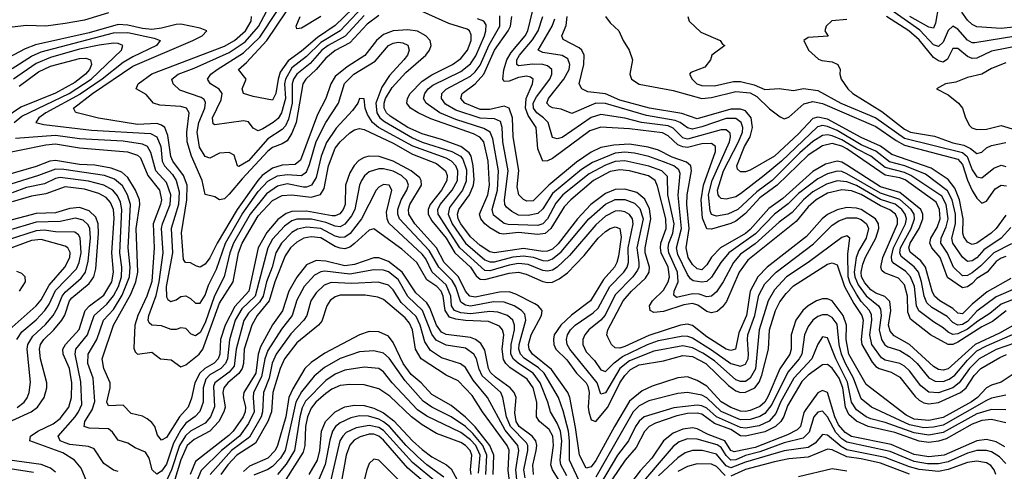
# Model space of a CAD drawing. Header units: inches. Extents: x 884549 to 1028252, y 526810 to 653624.
# Tile 335 of 656: x 895562 to 899643, y 626104 to 627977. Entities that reach past the tile are written whole.
import ezdxf

# ---------------------------------------------------------------- set-up
doc = ezdxf.new("R2010")
doc.units = ezdxf.units.IN
doc.header["$MEASUREMENT"] = 0
doc.layers.add('A8692', color=7, linetype='Continuous')

msp = doc.modelspace()

# ---------------------------------------------------------------- linework, layer by layer
at = {"layer": 'A8692', "color": 5}
for points, elevation in [([(896979.9, 628060.1), (896870, 627952), (896796.8, 627903.2), (896730, 627845.8), (896674.2, 627805.8), (896641.5, 627758.5), (896632.7, 627730), (896623.9, 627670), (896610, 627642.2), (896530, 627657.4), (896489.8, 627670), (896483.9, 627690), (896500.9, 627730), (896468.8, 627770), (896501.4, 627798.6), (896585.6, 627890), (896706.6, 628070)], 2820), ([(895930, 628005.2), (895830, 627974.1), (895750, 627961.2), (895670, 627950.2), (895590, 627952.5), (895530, 627945.8)], 2880), ([(896990, 627994), (896911.2, 627908.8), (896840.7, 627870), (896814.4, 627850), (896765.6, 627794.4), (896710, 627750.4), (896697.2, 627730), (896691.2, 627710), (896690.5, 627630), (896676, 627564), (896663.2, 627536.8), (896650, 627521.2), (896590, 627481.8), (896510, 627390.8), (896470, 627367.1), (896464.2, 627370), (896450, 627414.5), (896430, 627425.5), (896390, 627422.6), (896350, 627402), (896330, 627408.5), (896307.5, 627447.5), (896297.6, 627510), (896303.6, 627550), (896328.4, 627610), (896332.5, 627632.6), (896325.7, 627645.7), (896314.4, 627654.4), (896224.8, 627684.8), (896198.4, 627710), (896192.1, 627730), (896219.1, 627750), (896285.1, 627774.9), (896430, 627840.3), (896495.9, 627884.1), (896551.5, 627948.5), (896585.2, 628010)], 2860), ([(896984.6, 628030), (896889.5, 627930.5), (896810, 627881.5), (896750, 627823.6), (896690, 627777.1), (896663.1, 627730), (896659.4, 627710), (896663.6, 627650), (896647.2, 627590), (896633.3, 627566.7), (896612.8, 627550), (896570, 627523.3), (896550, 627516), (896530, 627527), (896510, 627552.3), (896490, 627557.4), (896370, 627540.2), (896364.3, 627544.3), (896360.5, 627570), (896396.3, 627643.7), (896400.8, 627670), (896388.9, 627688.9), (896352.1, 627710), (896340.8, 627730), (896354, 627750), (896380.6, 627770), (896490, 627839), (896556.4, 627903.6), (896628.2, 628010)], 2840), ([(899650.3, 626769.7), (899594.7, 626725.3), (899550, 626702.3), (899450, 626639), (899430, 626629.8), (899410, 626629), (899337.6, 626670), (899254.3, 626734.3), (899243.3, 626763.3), (899241.5, 626830), (899230, 626876.6), (899204.4, 626904.4), (899146.5, 626926.5), (899135.9, 626935.9), (899130.8, 626950.8), (899139.6, 626990), (899200.1, 627130), (899200.9, 627150), (899192.8, 627170), (899168.6, 627188.6), (899130, 627203.9), (899050, 627251.1), (899010, 627266.3), (898970, 627271.3), (898910, 627256.6), (898863.1, 627230), (898830, 627200.4), (898780.5, 627139.5), (898580.5, 626979.5), (898544.7, 626930), (898491.6, 626808.4), (898474.9, 626785.1), (898453.4, 626766.6), (898430, 626761), (898410, 626766.1), (898372.5, 626792.5), (898350, 626799.4), (898314.3, 626794.3), (898230, 626766.4), (898190, 626762.5), (898174.6, 626770), (898172.2, 626790), (898185.5, 626810), (898230, 626854.3), (898250, 626890), (898254.9, 626910), (898249.3, 626950), (898221.3, 627010), (898217.9, 627030), (898220, 627050), (898241.4, 627110), (898240, 627150), (898206, 627286), (898195.6, 627310), (898168.5, 627328.5), (898090, 627350.2), (898050, 627354.4), (898010, 627347.1), (897940.8, 627310), (897845.7, 627230), (897819.3, 627200.7), (897763.2, 627110), (897740.3, 627090), (897710, 627085.1), (897630, 627093.8), (897567.6, 627087.6), (897550, 627090.2), (897510, 627112.7), (897489.4, 627129.4), (897473.5, 627150), (897468.2, 627170), (897501.6, 627250), (897509.5, 627290), (897503.2, 627390), (897485.5, 627470), (897469, 627489), (897443.1, 627503.1), (897265.6, 627565.6), (897212.8, 627590), (897181.3, 627610), (897166.8, 627630), (897168.6, 627650), (897179.7, 627670), (897230, 627722.1), (897270, 627747.9), (897355.4, 627790), (897390, 627814.9), (897417.6, 627850), (897432.9, 627890), (897433.8, 627913.8), (897426.8, 627930), (897417, 627937), (897340.3, 627960.3), (897230, 628010.4)], 2880), ([(899650, 626994.4), (899630, 626987.3), (899610, 626973.3), (899572.5, 626930), (899530, 626902.7), (899510, 626882.1), (899490, 626868.5), (899470, 626864.7), (899407.2, 626907.2), (899377, 626990), (899343.4, 627030), (899334.8, 627050), (899338.8, 627070), (899365.1, 627114.9), (899377, 627150), (899375, 627190), (899360.2, 627220.2), (899231.7, 627311.7), (899210, 627320.3), (899150, 627331.7), (898990, 627441), (898970, 627452.4), (898930, 627462.7), (898890, 627453.2), (898830, 627415.3), (898702.3, 627290), (898630, 627237.2), (898570, 627173.4), (898530, 627140.9), (898510, 627130.8), (898430, 627107.3), (898410, 627109.5), (898392.8, 627152.8), (898386.3, 627230), (898396, 627290), (898445.5, 627430), (898446.1, 627450), (898430, 627463.3), (898390, 627462.2), (898330, 627446.4), (898310, 627448.6), (898290, 627457.5), (898250, 627494.7), (898226.7, 627506.7), (898090, 627523.4), (897970, 627530.9), (897924.4, 627515.6), (897770, 627400.9), (897750, 627390.7), (897729.9, 627390), (897710, 627440.4), (897702, 627530), (897670, 627579), (897658.4, 627610), (897660.7, 627650), (897687.9, 627710), (897690.5, 627730.5), (897678.8, 627738.8), (897662.1, 627742.1), (897630, 627736.1), (897590, 627721.5), (897570, 627720.5), (897564.8, 627730), (897569, 627769), (897581.6, 627810), (897599.3, 627840.7), (897657.1, 627910), (897668.7, 627930), (897687.5, 628010)], 2780), ([(899750, 627917.2), (899520.7, 627880.7), (899510, 627881.1), (899490, 627892.1), (899450, 627936.6), (899430, 627950.1), (899410, 627931.3), (899390, 627883.7), (899370, 627865.6), (899350, 627872.5), (899293, 627933), (899150, 628034.2)], 2660), ([(899370, 628033.5), (899358.2, 627961.8), (899350, 627942), (899330, 627945.8), (899252, 627990)], 2680), ([(899770, 627954.9), (899630, 627939.9), (899530, 627946.8), (899510, 627956.3), (899490, 627975), (899467.1, 628007.1)], 2680), ([(897050, 627993.5), (897002.2, 627957.8), (896930, 627880), (896870, 627848.2), (896830, 627817.3), (896790.2, 627769.8), (896747.6, 627730), (896735.2, 627710), (896707.6, 627550), (896690, 627505.7), (896670, 627473.6), (896650, 627461), (896610, 627446.7), (896590, 627431.2), (896483.3, 627316.7), (896430, 627252.8), (896410, 627234), (896390, 627229.9), (896370, 627242.5), (896330, 627250.9), (896317.8, 627310), (896274.5, 627410), (896255.9, 627470), (896254.3, 627510), (896263.7, 627590), (896252.7, 627610), (896230, 627616.4), (896142.6, 627622.6), (896116.1, 627630), (896085.6, 627665.6), (896044.4, 627690), (896052.5, 627710), (896110, 627752), (896410, 627866.4), (896452.7, 627890), (896497.3, 627930), (896521.1, 627970), (896522.8, 627990)], 2880), ([(896810, 627990), (896730, 627941.6), (896710, 627938), (896707.7, 627950), (896724.3, 627990)], 2780), ([(899730, 626835.8), (899630, 626797.2), (899582.6, 626757.4), (899533.1, 626726.9), (899490, 626693.1), (899450, 626673.1), (899430, 626670.7), (899410, 626680.8), (899390, 626699.2), (899350, 626723.1), (899288.9, 626768.9), (899279.2, 626790), (899270.5, 626870.5), (899255, 626910), (899233.5, 626933.5), (899184.8, 626964.8), (899177.1, 626977.1), (899175.1, 626995.1), (899183.4, 627030), (899234.1, 627130), (899237.4, 627150), (899232.9, 627170), (899218.6, 627190), (899190.8, 627210.8), (899130, 627231), (899030, 627288.4), (898990, 627303.5), (898950, 627308.2), (898905.5, 627294.5), (898850, 627262.1), (898810.3, 627229.7), (898763.3, 627176.7), (898710, 627137), (898610, 627046.8), (898550, 627004), (898520.4, 626970), (898477.9, 626890), (898450, 626847.6), (898430, 626829.9), (898410, 626827.5), (898378.4, 626838.4), (898350, 626840), (898284.9, 626824.9), (898273.7, 626833.7), (898274.7, 626850), (898291, 626890), (898289.1, 626930), (898253.2, 627010), (898249.5, 627030), (898252.7, 627050), (898269.3, 627090.7), (898274, 627130), (898248.2, 627250), (898246.4, 627326.4), (898223.2, 627350), (898169.5, 627369.5), (898070, 627391.6), (898030, 627388.4), (897990, 627373.5), (897922.2, 627337.8), (897813.6, 627250), (897784.5, 627215.5), (897749, 627151), (897730, 627130), (897710, 627123.1), (897586.5, 627126.5), (897570, 627130.6), (897525.8, 627165.8), (897519.8, 627190), (897541.8, 627270), (897545.8, 627350), (897522.6, 627482.6), (897512, 627510), (897485.9, 627525.9), (897370, 627562.9), (897303.7, 627590), (897246.4, 627630), (897235.8, 627650), (897241.3, 627670), (897255.5, 627690), (897274.6, 627705.4), (897390, 627761.4), (897430, 627793.2), (897452.8, 627827.2), (897488.5, 627910), (897494.6, 627930), (897494.9, 627954.9), (897486.1, 627970), (897459.7, 627979.7)], 2860), ([(899690, 626862.1), (899610, 626827.4), (899530, 626767.9), (899490, 626725), (899470, 626712.2), (899450, 626710), (899430, 626720.9), (899406.1, 626746.1), (899343.2, 626783.2), (899322.2, 626802.2), (899310.4, 626830), (899300.5, 626890), (899286.9, 626930), (899270, 626951.9), (899215, 626995), (899209.6, 627010), (899212.9, 627030), (899257.8, 627110), (899271.6, 627150), (899269.6, 627170), (899257.5, 627190), (899210, 627230.4), (899130, 627257.2), (898990, 627337.4), (898970, 627346.4), (898950, 627348.5), (898910, 627337.8), (898870, 627317), (898790, 627255.2), (898747.5, 627212.5), (898690, 627169.5), (898612.1, 627087.9), (898501.8, 627010), (898468.4, 626970), (898430, 626908.3), (898410, 626890.6), (898390, 626887.5), (898353.7, 626893.7), (898341.8, 626901.8), (898330, 626919.1), (898290, 627002.7), (898284.3, 627030), (898305.2, 627110), (898290.8, 627249.2), (898299.3, 627339.3), (898293.5, 627353.5), (898272.8, 627370), (898230, 627387.4), (898170, 627409), (898110, 627422.7), (898070, 627427.5), (898030, 627422.7), (897935.9, 627384.1), (897890, 627355.8), (897770, 627255.7), (897730, 627191.9), (897710, 627172.9), (897670, 627164.2), (897630, 627166.5), (897601.1, 627181.1), (897579.3, 627199.3), (897572.1, 627210), (897571, 627230), (897586.6, 627350), (897563.8, 627470), (897561.5, 627530), (897554.6, 627554.6), (897530, 627565.5), (897470, 627567.8), (897370, 627600.7), (897326.1, 627626.1), (897309.6, 627650), (897312.2, 627670), (897330, 627687.8), (897430, 627741.8), (897450, 627759.9), (897470, 627787.2), (897508.4, 627871.6), (897551.4, 627950), (897552.4, 627992.4)], 2840), ([(899670, 626902.8), (899572.6, 626847.4), (899510, 626796.7), (899470, 626756.5), (899450, 626759.6), (899430, 626779.3), (899376.5, 626810), (899353.7, 626830), (899343.5, 626850), (899317.2, 626950), (899296.6, 626976.6), (899252.4, 627012.4), (899247.7, 627030), (899253.5, 627050), (899290.5, 627110), (899305.4, 627150), (899305.6, 627170), (899297.7, 627190), (899210, 627260.5), (899130, 627283.5), (898990, 627373.7), (898970, 627385.3), (898950, 627390), (898902.1, 627377.9), (898850, 627346.8), (898724.8, 627235.2), (898666.6, 627193.4), (898590, 627106.3), (898570, 627090), (898467.3, 627030), (898430, 626992.2), (898410, 626960.5), (898390, 626939.5), (898370, 626943.1), (898350, 626960.8), (898333.3, 626990), (898323.9, 627030), (898336.3, 627110), (898327, 627210), (898327.9, 627250), (898347.2, 627350), (898344.2, 627370), (898325.3, 627385.3), (898266.2, 627406.2), (898210, 627434.7), (898167.2, 627447.2), (898090, 627460), (898024.3, 627455.7), (897970, 627446.2), (897930, 627427.2), (897870, 627385.2), (897755.5, 627290), (897690, 627225), (897663.9, 627223.9), (897650, 627230.9), (897631.4, 627250), (897623.9, 627283.9), (897630.9, 627350.9), (897607.1, 627490), (897604, 627570), (897590.1, 627610.1), (897570, 627618.5), (897510, 627603.6), (897470, 627604.2), (897407.2, 627630), (897390.7, 627650), (897396.5, 627670), (897450, 627710), (897486.2, 627750), (897530.5, 627850), (897586.6, 627930), (897595.9, 627950), (897602.1, 627990)], 2820), ([(899673.6, 627046.4), (899599.3, 627010), (899545.2, 626954.8), (899510, 626926.1), (899490, 626915), (899470, 626914.8), (899432.4, 626950), (899407.6, 627007.6), (899380.2, 627050), (899381, 627070), (899402.8, 627117.2), (899410.4, 627150), (899402.4, 627210), (899384, 627244), (899256.4, 627330), (899230, 627342.6), (899150, 627363.1), (899090.2, 627410.2), (899030, 627440.6), (898970, 627478.7), (898930, 627495.5), (898910, 627499.4), (898890, 627496.7), (898850, 627471), (898795.5, 627424.5), (898680.3, 627310), (898617, 627263), (898538.3, 627190), (898497.8, 627170), (898450, 627162), (898430, 627168.5), (898423.4, 627183.4), (898417.3, 627250), (898431.9, 627310), (898503.4, 627470), (898508.1, 627490), (898506.4, 627506.4), (898490, 627520.3), (898470, 627520), (898330, 627480.8), (898310, 627487), (898270, 627526.2), (898250, 627535.7), (898139.3, 627550), (898070, 627567.4), (897970, 627582.8), (897930, 627570.2), (897810, 627487.3), (897790, 627481.7), (897770, 627487.7), (897751.9, 627550), (897733.5, 627570), (897705.8, 627590), (897692, 627610), (897690.6, 627630), (897703.3, 627656.7), (897759.8, 627730), (897768.2, 627750), (897767.6, 627770), (897750, 627784.8), (897730.8, 627790.8), (897688.4, 627791.6), (897630, 627784.6), (897622.6, 627790), (897622.8, 627810), (897633.5, 627830), (897687.1, 627892.9), (897711.5, 627930), (897730.7, 627990)], 2760), ([(899670, 627115.1), (899630.1, 627070), (899558.6, 627021.4), (899530, 626989.4), (899510, 626976.4), (899490, 626974.3), (899470, 626991.2), (899429.9, 627050), (899425.4, 627070), (899440.6, 627130), (899440.3, 627170), (899427, 627230), (899407.2, 627267.2), (899315.9, 627335.9), (899230.4, 627370.4), (899167.6, 627387.6), (899110, 627431.1), (899050, 627457), (898950, 627516.4), (898910, 627534.2), (898890, 627537.4), (898868.3, 627531.7), (898719.6, 627390), (898648.1, 627330), (898550, 627254.1), (898530, 627242.2), (898490, 627232.6), (898470, 627235.1), (898462.4, 627242.4), (898456.4, 627250), (898454.2, 627270), (898479.4, 627350), (898542, 627470), (898557.6, 627510), (898558.7, 627530), (898552.9, 627550), (898530, 627567.2), (898490, 627566.9), (898390, 627531.8), (898350, 627523.1), (898330, 627528.6), (898299.9, 627550), (898278.4, 627558.4), (898159.4, 627579.4), (897990, 627628.9), (897950, 627630), (897850, 627587.5), (897806, 627606), (897770, 627611.6), (897758.2, 627618.2), (897747, 627630), (897754.3, 627650), (897817.4, 627730), (897838.8, 627770), (897842.3, 627790), (897833.6, 627813.6), (897810, 627827.9), (897730, 627840.9), (897711.4, 627850), (897769.4, 627950), (897779.5, 627980.5)], 2740), ([(899650, 627165.9), (899609.3, 627110.7), (899588.7, 627091.3), (899530, 627049.6), (899510, 627044.4), (899490, 627053.2), (899475.7, 627075.7), (899471.7, 627091.7), (899473, 627150), (899457.4, 627230), (899438.3, 627278.3), (899410, 627313.4), (899340.5, 627360.5), (899177.2, 627417.2), (899130, 627452.5), (899050, 627487.6), (898910, 627563.8), (898870, 627572.3), (898850, 627566.1), (898790, 627503.1), (898690, 627410.2), (898590, 627352.4), (898570, 627346), (898550, 627346.1), (898536.6, 627356.6), (898534.6, 627370), (898566.5, 627450), (898589.4, 627490), (898599.5, 627530), (898593.6, 627570), (898570, 627597.9), (898550, 627606), (898510, 627605.1), (898370, 627565.7), (898306.9, 627586.9), (898171.9, 627610), (898050, 627643.2), (897990, 627668.6), (897916.9, 627676.9), (897891.9, 627690), (897880.5, 627710), (897899.9, 627790), (897901, 627830), (897892.2, 627850), (897880.4, 627860.4), (897813.9, 627893.9), (897809.5, 627910), (897827.2, 627952.8), (897830.5, 627989.5)], 2720), ([(897990.4, 627990), (898010, 627964.1), (898045.4, 627930), (898063.1, 627890), (898088.3, 627850), (898101.4, 627810), (898091.4, 627750), (898098, 627730), (898130, 627709.7), (898270, 627683.3), (898390, 627649.2), (898430, 627653.5), (898530, 627678.4), (898590, 627673.3), (898617.9, 627657.9), (898670, 627607), (898713.5, 627573.5), (898730, 627566), (898750, 627571.6), (898811.8, 627628.2), (898850, 627637), (898890, 627629.3), (899110, 627533), (899194.8, 627474.8), (899230, 627456.6), (899450, 627398.7), (899470, 627375.4), (899490, 627311.2), (899510, 627268.7), (899530, 627236.4), (899550, 627215.6), (899570, 627223.4), (899605.2, 627274.8), (899630, 627289.9), (899652.3, 627287.7)], 2680), ([(898331.5, 627990), (898336.8, 627970), (898384.7, 627924.7), (898465.6, 627890), (898475.4, 627875.4), (898485.2, 627870), (898431.3, 627828.7), (898425.6, 627810), (898401.1, 627778.9), (898343.1, 627756.9), (898338.4, 627750), (898348.7, 627730), (898369, 627710), (898390, 627703.4), (898442.4, 627702.4), (898520.4, 627719.6), (898550, 627720.1), (898606, 627706), (898650, 627686.4), (898710, 627690.8), (898770, 627682.4), (898811.2, 627691.2), (898870, 627683.4), (898965, 627630), (899110, 627569.4), (899230, 627485.8), (899470, 627426), (899489.4, 627409.4), (899510, 627354), (899530, 627324.4), (899550, 627321.1), (899599.8, 627360.2), (899630, 627373.2), (899650, 627367.3)], 2660), ([(898990, 627977), (898927.8, 627972.2), (898905.1, 627950), (898899.3, 627930), (898912.5, 627907.5), (898830, 627902.4), (898812.3, 627890), (898831.5, 627850), (898873.4, 627813.4), (898886.6, 627806.6), (898930, 627802.2), (898953.1, 627790), (898963.1, 627770), (898961.3, 627750), (898966.3, 627730), (898994.2, 627690), (899014.8, 627670), (899135.5, 627595.5), (899230, 627522.3), (899254.2, 627510), (899353.2, 627493.2), (899430, 627465.7), (899475.9, 627455.9), (899502.6, 627442.6), (899530, 627421.7), (899550, 627426.5), (899570, 627445.4), (899590, 627455), (899650, 627466.6)], 2640), ([(899710, 627869.8), (899590, 627846), (899530, 627816.5), (899510, 627816), (899490, 627824), (899450, 627856.9), (899430, 627856.8), (899407.1, 627812.9), (899390, 627799.9), (899370, 627805.2), (899350, 627820.1), (899290, 627892.8), (899247.2, 627930), (899154.6, 627990)], 2640), ([(899690, 626713.9), (899623.6, 626676.4), (899523, 626630), (899410, 626528.7), (899390, 626522.8), (899370, 626526), (899350, 626538.8), (899250, 626629.9), (899186, 626666), (899170, 626684.1), (899163, 626710), (899172.7, 626770), (899168.1, 626808.1), (899147.9, 626827.9), (899110, 626842.8), (899090, 626856.2), (899064.6, 626884.6), (899051.9, 626910), (899050, 626930), (899057.2, 626962.8), (899067.8, 626992.2), (899110.8, 627070), (899122.8, 627110), (899121.6, 627130), (899109.7, 627150), (899050, 627188.7), (899030, 627195.1), (898990, 627197.5), (898950, 627188), (898910, 627168.1), (898888.1, 627150), (898822.9, 627077.1), (898660.5, 626950), (898620.8, 626910), (898589.3, 626850), (898573.9, 626750), (898542.7, 626677.3), (898529.4, 626610.6), (898510, 626604.5), (898490, 626610.5), (898410, 626661.8), (898350, 626708.1), (898330, 626714), (898301.3, 626710), (898170, 626666.3), (898070, 626620.9), (898050, 626614.7), (898030, 626616.1), (898015.5, 626630), (897999.2, 626659.2), (897995.3, 626670), (897999, 626690), (898062.6, 626810), (898097.6, 626850), (898155.6, 626904.4), (898170.7, 626930), (898172.5, 626950), (898154.9, 627010), (898153.9, 627030), (898178.3, 627150), (898172.2, 627192.2), (898152.8, 627232.8), (898119.7, 627259.7), (898070, 627274), (898030, 627272), (897990, 627256.2), (897928.8, 627210), (897873.3, 627150), (897793.6, 627046.4), (897770, 627025.5), (897750, 627016.1), (897730, 627014.5), (897650, 627028), (897530, 627009), (897510, 627013.2), (897470, 627040), (897430, 627076.3), (897390.2, 627130), (897379, 627150), (897375.8, 627170), (897382, 627190), (897425.7, 627250), (897443.2, 627290), (897446, 627314), (897441.5, 627370), (897432.8, 627410), (897424.7, 627424.7), (897390.2, 627450.2), (897310, 627480.2), (897230, 627502.7), (897170.1, 627529.9), (897097, 627577), (897082.4, 627590), (897072.3, 627610), (897072, 627630), (897078.7, 627650), (897105.1, 627694.9), (897162.9, 627757.1), (897244.9, 627830), (897260.8, 627850), (897267.4, 627870), (897262.8, 627890), (897244.8, 627910), (897210, 627928.5), (897170, 627935), (897110, 627930.2), (897070, 627915.2), (897041.3, 627890), (896992.4, 627827.6), (896918.8, 627781.2), (896870, 627740.9), (896851.4, 627710), (896830, 627650), (896796.5, 627583.5), (896725.7, 627394.3), (896703.7, 627376.3), (896650, 627372.8), (896610, 627361), (896567.4, 627330), (896548.5, 627310), (896463.5, 627190), (896380.7, 627050), (896350, 626989), (896330, 626963.2), (896310, 626949.9), (896293.9, 626953.9), (896270, 626967.8), (896249.3, 626969.3), (896241.3, 626981.3), (896232.3, 627092.3), (896254.9, 627230), (896255.3, 627290), (896240.4, 627330), (896196.7, 627390), (896188.8, 627408.8), (896176.2, 627496.2), (896162.8, 627530), (896150, 627539.6), (896130, 627545.3), (896050, 627541.5), (895888.3, 627568.3), (895799.7, 627590), (895793.3, 627593.3), (895784.7, 627610), (895862.8, 627670), (896030, 627783.1), (896278.7, 627890), (896318.1, 627910), (896337.4, 627930), (896310, 627941.5), (896230, 627957.3), (896210, 627957.2), (896150, 627940.8), (896110, 627936.4), (896070, 627939.5), (896010, 627954.1), (895970, 627956.2), (895850, 627922.2), (895627.4, 627872.6), (895584.1, 627855.9), (895490, 627805.8)], 2920), ([(895530, 627773.4), (895610, 627825.1), (895650, 627842.5), (895950, 627921.7), (896010, 627923.7), (896119.6, 627899.6), (896143.4, 627890), (896128.6, 627870), (896030, 627823.1), (895990, 627799.3), (895903.7, 627730), (895812.7, 627667.3), (895669.9, 627590), (895640.9, 627570), (895629.1, 627550), (895661.5, 627541.5), (895858.8, 627518.8), (896104.2, 627504.2), (896130.6, 627490.6), (896146, 627450), (896152.5, 627390), (896162, 627370), (896194.6, 627334.6), (896210, 627310), (896222.9, 627262.9), (896220.4, 627210), (896189.8, 627110), (896195.5, 627010), (896169.4, 626869.4), (896170, 626826.6), (896175.8, 626815.8), (896188.2, 626808.2), (896210, 626814.3), (896230, 626827.9), (896250, 626831.5), (896270, 626820.2), (896290, 626800.2), (896310, 626801.3), (896330, 626834.7), (896344.5, 626875.5), (896377.5, 626942.5), (896414.4, 627050), (896484.1, 627170), (896550, 627263.8), (896590, 627307.4), (896630, 627329.1), (896670, 627334.8), (896730, 627329.7), (896750, 627345.5), (896763.6, 627376.4), (896790, 627470.9), (896830, 627550.8), (896883.5, 627630), (896907.6, 627712.4), (896946.6, 627750), (897035.7, 627804.3), (897090, 627869), (897110, 627879), (897130, 627882.6), (897150, 627880.1), (897170, 627870.4), (897176, 627850), (897168.6, 627830), (897153.8, 627810), (897094.7, 627745.3), (897062.8, 627697.2), (897037.4, 627630), (897042.1, 627590), (897054.7, 627570), (897073.8, 627553.8), (897190, 627486), (897230, 627468.7), (897353.3, 627430), (897388.7, 627410), (897398.3, 627398.3), (897413.4, 627353.4), (897412.8, 627307.2), (897397.6, 627270), (897342.9, 627197.1), (897337.3, 627170), (897354.6, 627130), (897409.8, 627050), (897490, 626980.1), (897510, 626972), (897530, 626972.9), (897606.9, 626993.1), (897650, 626997.8), (897690, 626991.1), (897730, 626977.3), (897750, 626976.5), (897770, 626984.4), (897806.2, 627013.8), (897920.4, 627150), (897990, 627212.1), (898030, 627230.2), (898070, 627231.1), (898110, 627215), (898132.8, 627192.8), (898146, 627150), (898119.9, 627030), (898127.7, 626970), (898127.8, 626950), (898122.8, 626937.2), (898102.9, 626910), (898030, 626835), (897989, 626751), (897970, 626729.8), (897920.8, 626690), (897904.5, 626670), (897896, 626650), (897895.5, 626630), (897910, 626599.6), (897943.8, 626563.8), (897970, 626524.2), (897990, 626517.3), (898026.2, 626553.8), (898060.8, 626579.2), (898164.4, 626630), (898210, 626645.5), (898310, 626666), (898330, 626664.6), (898350, 626656.6), (898430, 626607.9), (898510, 626550.2), (898550, 626539.8), (898570, 626547.7), (898581.1, 626570), (898583.2, 626590), (898578.2, 626650), (898580.7, 626670), (898609.7, 626750), (898626.3, 626833.7), (898650, 626880.9), (898697.4, 626930), (898852.8, 627047.2), (898930, 627124.6), (898957.7, 627142.3), (898990, 627154.2), (899030, 627154.4), (899050, 627147.9), (899072.5, 627130), (899079.9, 627110), (899070.4, 627070), (899040.4, 627019.6), (899029.7, 626990.3), (899021.1, 626930), (899023.1, 626910), (899037.3, 626877.3), (899070, 626831.4), (899121.9, 626790), (899130, 626775.4), (899132.1, 626750), (899124.9, 626690), (899133.6, 626650), (899148.4, 626628.4), (899160.2, 626620.2), (899210, 626603.9), (899250, 626579.7), (899281.4, 626550), (899330, 626491.2), (899356.9, 626476.9), (899390, 626476), (899414.8, 626485.2), (899437.5, 626502.5), (899490, 626564.6), (899530, 626602.8), (899570, 626624.5), (899690, 626676.3)], 2940), ([(895538.6, 627550), (895570, 627576.8), (895766.6, 627670), (895857.9, 627730), (895983.6, 627850), (895988.9, 627870), (895970, 627878.3), (895950, 627879.2), (895891.5, 627871.5), (895810, 627854.2), (895690, 627820.1), (895630, 627795.2), (895535.5, 627730)], 2960), ([(895559.4, 627700.6), (895640.1, 627759.9), (895690, 627784.3), (895810, 627815.7), (895836.3, 627816.3), (895854.9, 627810), (895859.9, 627790), (895851.6, 627770), (895834.6, 627750), (895790, 627715.6), (895710, 627672.2), (895565.8, 627614.2), (895501.4, 627570)], 2980), ([(899650, 627797.5), (899590, 627773.5), (899550, 627751.1), (899490, 627736.8), (899442.8, 627717.2), (899399, 627710), (899362.7, 627690), (899410, 627664.7), (899453.3, 627630), (899470, 627609.3), (899482.4, 627570), (899498.3, 627538.3), (899508.4, 627528.4), (899530, 627520.4), (899570, 627522), (899630, 627538.1), (899690, 627519.6)], 2620), ([(899690, 626636.9), (899610, 626608.6), (899539.3, 626570), (899498.8, 626530), (899456.6, 626470), (899430, 626450.4), (899370, 626429.5), (899330, 626431.9), (899297.4, 626457.4), (899250, 626520.5), (899230, 626539.6), (899210, 626550), (899150, 626565.1), (899134.1, 626574.1), (899094, 626630), (899085.6, 626670), (899093.7, 626730), (899092.4, 626752.4), (899084.4, 626770), (899050, 626807.5), (899030, 626838.2), (899004.3, 626884.3), (898996, 626910), (898994.3, 627005.7), (899002.8, 627070), (898990, 627080.7), (898970, 627073.1), (898830.5, 626970), (898741, 626910), (898690, 626856.3), (898664.9, 626810), (898627.4, 626690), (898611.7, 626528.3), (898590, 626490.3), (898570, 626475.8), (898550, 626475.5), (898530, 626483.1), (898441.3, 626561.3), (898393.6, 626593.6), (898350, 626616), (898310, 626624.5), (898190, 626601.2), (898090, 626562), (898050, 626529.4), (897990, 626429.1), (897970, 626424), (897955, 626470), (897841.5, 626610), (897830.8, 626630), (897828, 626650), (897833, 626670), (897845, 626690), (897864.3, 626710), (897939.1, 626760.9), (897959.7, 626780.3), (898007.5, 626870), (898065.9, 626930), (898079.2, 626950), (898084.8, 626970), (898084.6, 627030), (898104.7, 627130), (898102.2, 627150), (898090, 627168.5), (898070, 627180.2), (898050, 627184.2), (898030, 627182.3), (897990, 627161.3), (897950, 627126.3), (897841.3, 626998.7), (897790, 626950.2), (897770, 626937.6), (897750, 626933.7), (897730, 626936.6), (897670, 626961), (897630, 626965.1), (897590, 626958.4), (897510, 626935), (897490, 626935.9), (897386.6, 627030), (897295.8, 627170), (897295.3, 627190), (897305.1, 627210), (897354.6, 627270), (897376.4, 627310), (897378.2, 627350), (897370, 627370.9), (897351.8, 627390), (897330, 627402.5), (897191.8, 627451.8), (897048.7, 627530), (897024.7, 627550), (897003.6, 627583.6), (896994.2, 627610), (896990, 627648.7), (896970, 627649.6), (896963, 627630), (896940.7, 627599.3), (896873.1, 627526.9), (896833, 627467), (896811.3, 627410), (896790, 627322.4), (896770.8, 627290), (896750, 627281.8), (896737.6, 627282.4), (896670, 627296.3), (896630, 627286.6), (896585.3, 627254.7), (896517.6, 627170), (896447.6, 627050), (896433.4, 627010), (896409.7, 626910.3), (896368.8, 626831.2), (896330, 626719.6), (896310, 626679.9), (896290, 626664.9), (896272.6, 626672.6), (896250, 626695.3), (896230, 626698.5), (896210, 626692), (896190, 626692.2), (896150, 626707.4), (896109.9, 626709.9), (896098.8, 626718.8), (896094.1, 626730), (896096.3, 626750), (896126.8, 626833.2), (896140, 626890), (896156.9, 627010), (896149.6, 627110), (896153.4, 627130), (896185.6, 627210), (896188.3, 627250), (896170, 627301.6), (896126.3, 627350), (896105.8, 627425.8), (896091.8, 627450), (896070, 627460.1), (895990, 627472.5), (895810, 627481.8), (895710, 627496.4), (895544.3, 627484.3)], 2960), ([(895450, 627413.9), (895670, 627457.6), (895710, 627461.2), (895810, 627444.8), (896008.1, 627428.1), (896050, 627414.8), (896062.9, 627402.9), (896092.7, 627330), (896140.6, 627270), (896149.1, 627230), (896145.4, 627210), (896114.7, 627130), (896119.6, 627030), (896108.7, 626891.3), (896088.2, 626830), (896051.4, 626750), (896039.2, 626710), (896034.4, 626614.4), (896039.7, 626599.7), (896050, 626588.9), (896110, 626597.3), (896145.4, 626570), (896190, 626566.5), (896230, 626537.3), (896250, 626545.1), (896305.1, 626590), (896320.2, 626610), (896390, 626801), (896446.3, 626890), (896469.3, 627010), (896483.4, 627050), (896550, 627163.2), (896610, 627227), (896650, 627246.7), (896690, 627250.4), (896770, 627240.6), (896808.8, 627251.2), (896823.7, 627276.3), (896841.5, 627370), (896870, 627443.4), (896890.4, 627469.6), (896930, 627506.7), (896950, 627519.8), (896970, 627524.8), (896990, 627520.4), (897110, 627463.9), (897190, 627419.3), (897290, 627379.4), (897327.4, 627350), (897334.2, 627330), (897332, 627310), (897310, 627270), (897262.8, 627210), (897254.4, 627190), (897255.5, 627170), (897270, 627142.5), (897329.1, 627070), (897364.8, 627010), (897430, 626950.8), (897454.3, 626914.3), (897470, 626900.2), (897490, 626898.7), (897590, 626925.4), (897630, 626929.3), (897661.7, 626921.7), (897730, 626890.7), (897750, 626886.3), (897770, 626888.1), (897798.5, 626901.5), (897832.8, 626927.2), (897901.5, 626998.5), (897959.9, 627070), (897990, 627098.1), (898010, 627111), (898030, 627117.1), (898049.9, 627109.9), (898054.4, 627074.4), (898043.6, 626996.4), (898037.3, 626970), (898026.8, 626950), (897981.6, 626898.4), (897928, 626810), (897848.7, 626751.3), (897804.5, 626710), (897777.8, 626670), (897773.9, 626650), (897775.9, 626630), (897784.8, 626610), (897830, 626565.5), (897870.1, 626510.1), (897910.1, 626470.1), (897917.1, 626457.1), (897922.6, 626430), (897917.8, 626370), (897920.4, 626350), (897930, 626317), (897949.5, 626309.5), (897999.5, 626370), (898050.1, 626470.1), (898070, 626500.8), (898094.3, 626525.7), (898130, 626545), (898230, 626561.4), (898310, 626584.4), (898350, 626579.4), (898405.9, 626550), (898500, 626460), (898530, 626436.8), (898550, 626431), (898570, 626431.6), (898608.9, 626450), (898626.9, 626473.1), (898637.7, 626502.3), (898665.2, 626610), (898670.3, 626690), (898695.3, 626770), (898713, 626807), (898738.4, 626841.6), (898770, 626872.4), (898910, 626962.1), (898930, 626968.7), (898950, 626960.4), (898980.7, 626870), (899019.6, 626799.6), (899053, 626750), (899058, 626730), (899049.8, 626650), (899052.8, 626630), (899095.8, 626555.8), (899110, 626538.8), (899124.8, 626530), (899174.1, 626514.1), (899210, 626493.7), (899273.9, 626413.9), (899290, 626398.1), (899310, 626387.4), (899330, 626384), (899370, 626389.4), (899461.6, 626430), (899485.6, 626450), (899518.6, 626501.4), (899546.3, 626530), (899624.2, 626575.8), (899652.4, 626587.6)], 2980), ([(899688.3, 626511.7), (899630, 626472.8), (899590, 626460.5), (899570, 626449.1), (899531.9, 626410), (899507.9, 626392.1), (899390, 626327), (899330, 626314.9), (899270, 626320.4), (899236, 626336), (899070, 626463.9), (898999, 626590), (898987.1, 626650), (898988.4, 626710), (898975.6, 626750), (898930, 626810.9), (898910, 626819.5), (898890, 626818.4), (898864.3, 626810), (898830, 626789.9), (898808, 626770), (898779, 626730), (898759.5, 626670), (898759.3, 626610), (898754.1, 626590), (898712, 626528), (898665, 626415), (898650, 626391), (898630, 626372.4), (898590, 626355.1), (898570, 626351.4), (898550, 626352.5), (898510, 626367.6), (898470, 626391.5), (898410, 626456), (898370, 626480.5), (898330, 626494.7), (898290, 626490.9), (898183.7, 626456.3), (898142.2, 626437.8), (898090, 626394.7), (898026.8, 626290), (897950, 626148.3), (897930, 626122.4), (897910, 626117.1), (897882.8, 626170), (897865.3, 626285.3), (897842, 626410), (897834.4, 626430), (897766, 626526), (897687.2, 626590), (897673.2, 626610), (897670.2, 626630), (897681.2, 626670), (897724.9, 626750), (897728.1, 626770), (897711.1, 626790), (897697.7, 626797.7), (897618.3, 626838.3), (897590, 626848.1), (897550, 626847.1), (897450, 626825.3), (897427.7, 626830), (897410.2, 626850.2), (897381.2, 626910), (897321.8, 626970), (897289.1, 627030), (897199.4, 627130), (897175.2, 627170), (897173.7, 627190), (897178.6, 627210), (897227.1, 627290), (897226.5, 627310), (897220, 627320), (897183.9, 627350), (897110, 627389.4), (897051.2, 627408.8), (897010, 627410.5), (896990, 627405.4), (896967.7, 627392.3), (896948.3, 627371.7), (896930, 627341.4), (896912.7, 627290), (896910.3, 627210), (896903.2, 627190), (896888.8, 627171.2), (896870, 627163.2), (896856.5, 627163.5), (896750, 627181.8), (896690, 627181.6), (896666.8, 627173.2), (896631.9, 627148.1), (896585.9, 627094.1), (896550.6, 627030), (896510.8, 626850), (896452.8, 626787.2), (896413.3, 626710), (896393.9, 626650), (896390.7, 626590), (896384.9, 626570), (896368.2, 626551.8), (896329.5, 626530.5), (896308.3, 626510), (896287, 626470), (896273.7, 626406.3), (896259.8, 626370), (896223.8, 626330), (896170, 626243.8), (896150, 626232.2), (896133.5, 626253.5), (896122, 626290), (896110, 626306.5), (896090, 626320.7), (896070, 626331.8), (896023.8, 626343.8), (895990, 626378.4), (895930, 626375.2), (895922.9, 626390), (895936.9, 626450), (895936.6, 626470), (895910.6, 626530), (895903.5, 626570), (895950.2, 626710), (896022.3, 626837.7), (896043.2, 626890), (896051.5, 626930), (896045.1, 627110), (896059.8, 627210), (896058.4, 627230), (896041.9, 627270), (896010, 627322.2), (895984.4, 627344.4), (895941.4, 627361.4), (895872.7, 627372.7), (895810, 627375.4), (895710, 627392.7), (895687, 627390), (895630, 627367.3), (895502, 627330)], 3020), ([(897890, 626042.9), (897841.1, 626150), (897841.1, 626230), (897836.5, 626270), (897814.9, 626354.9), (897795.6, 626410), (897735.8, 626510), (897712.3, 626532.3), (897653.1, 626573.1), (897637.4, 626590), (897630.2, 626610), (897632, 626630), (897660.4, 626730), (897655.2, 626755.2), (897642.4, 626770), (897610.8, 626790), (897570, 626805.7), (897526.4, 626806.4), (897430, 626789), (897410, 626792.2), (897390, 626804.8), (897369.3, 626869.3), (897354.5, 626894.5), (897298.6, 626950), (897259.7, 627019.7), (897136.5, 627150), (897128.8, 627170), (897129.3, 627190), (897142.9, 627230), (897166.7, 627270), (897173.1, 627290), (897166.8, 627310), (897144.9, 627330), (897110, 627348.5), (897070, 627358.3), (897050, 627358.2), (897010, 627345), (896990.8, 627329.2), (896978.1, 627310), (896970, 627289.7), (896951.2, 627190), (896937.2, 627162.8), (896910, 627128.3), (896890, 627118), (896870, 627119.9), (896830, 627135.7), (896770.6, 627149.4), (896710, 627149.8), (896690, 627142.2), (896659.2, 627120.8), (896610, 627065.9), (896589.8, 627030), (896537.2, 626830), (896483, 626777), (896455.3, 626730), (896430.8, 626649.2), (896422.5, 626570), (896415.3, 626550), (896395.1, 626530), (896350, 626503.6), (896333.8, 626486.2), (896322, 626450), (896321.5, 626390), (896308.6, 626351.4), (896289.3, 626330.7), (896250, 626303), (896230, 626276.2), (896199.7, 626220.3), (896170, 626133.7), (896150, 626104.6), (896130, 626091.1), (896111.1, 626110), (896098.6, 626158.6), (896082.8, 626182.8), (896040.6, 626200.6), (896010, 626220.2), (895970, 626233.4), (895946.4, 626266.4), (895930, 626280.4), (895850, 626282.7), (895829.4, 626290), (895831.2, 626310), (895861.7, 626358.3), (895872.6, 626392.6), (895865.9, 626490), (895844.7, 626550), (895845.3, 626590), (895881.8, 626650), (895909.4, 626730), (895950, 626775.1), (895986.6, 626833.4), (896016.5, 626910), (896019.1, 626950), (896011.4, 627030), (896020.6, 627210), (896008.9, 627250), (895987.1, 627287.1), (895955.3, 627315.3), (895913, 627330), (895744.3, 627355.7), (895710, 627357.2), (895639.8, 627330), (895525, 627295)], 3040), ([(895970, 626103.1), (895950, 626108.5), (895910, 626136.2), (895870, 626196.3), (895846.4, 626206.4), (895770, 626215.1), (895750, 626221.4), (895728.7, 626230), (895720.7, 626250), (895791, 626330), (895805.5, 626350), (895818.7, 626381.3), (895815.3, 626475.3), (895791.7, 626590), (895794.7, 626610), (895843, 626670), (895869.7, 626750.3), (895922.8, 626797.2), (895950, 626831.6), (895971.1, 626870), (895983.6, 626910), (895985.2, 626950), (895976.8, 627010), (895985.1, 627190), (895979.5, 627219.5), (895966.6, 627246.6), (895947.2, 627270), (895910, 627290.6), (895847.2, 627307.2), (895730, 627322), (895710, 627317.6), (895664.2, 627295.8), (895590, 627280.2), (895530, 627258.2)], 3060), ([(895839.8, 626059.8), (895816.5, 626116.5), (895789.1, 626150), (895740.1, 626180.1), (895603.8, 626230), (895606.6, 626250), (895636.4, 626270), (895699.9, 626300.1), (895730, 626321.9), (895765.3, 626370), (895776.3, 626410), (895778.4, 626470), (895767.9, 626530), (895741.7, 626590), (895740.4, 626610), (895751.9, 626630), (895807.7, 626692.3), (895833.7, 626770), (895850.6, 626789.4), (895910, 626833.6), (895943.7, 626890), (895950.9, 626930), (895943.2, 627010), (895953.1, 627153.1), (895950, 627190), (895938.2, 627218.2), (895919.4, 627239.4), (895890, 627256.2), (895830, 627273), (895750, 627282.9), (895670, 627254.7), (895610, 627245.2), (895530, 627221.6)], 3080), ([(897830, 626085.5), (897805.2, 626130), (897801.6, 626150), (897808.7, 626230), (897803.1, 626270), (897790, 626303.9), (897761.6, 626350), (897751.3, 626390), (897719.1, 626470), (897690.2, 626510), (897628.9, 626550), (897608.9, 626568.9), (897597.8, 626590), (897598.3, 626630), (897613.1, 626690), (897613, 626710), (897605.7, 626730), (897583.2, 626750), (897543.3, 626763.3), (897510, 626766.1), (897430, 626757.3), (897390, 626760.9), (897364.2, 626770), (897351.5, 626790), (897349.2, 626830), (897330, 626876.6), (897271.1, 626930), (897244.7, 626984.7), (897230, 627004.3), (897092.5, 627132.5), (897084.7, 627150), (897082.3, 627177.7), (897103.6, 627270), (897093.3, 627290), (897070, 627292.5), (897050, 627282.2), (897038.8, 627270), (896978.8, 627150), (896931.2, 627090), (896910, 627075), (896890, 627072.6), (896870, 627079), (896810, 627110.3), (896750, 627116.1), (896712.8, 627107.2), (896690, 627093.6), (896647.5, 627050), (896624, 627010), (896608, 626950), (896584.8, 626890), (896570.7, 626829.3), (896555.4, 626804.6), (896510, 626760.1), (896490.9, 626729.1), (896459, 626610), (896450, 626540.3), (896430, 626514.1), (896370.8, 626470), (896364.7, 626455.3), (896368.9, 626371.1), (896352.9, 626330), (896330, 626302.6), (896270, 626270), (896249.5, 626250.5), (896224.1, 626210), (896190.7, 626109.3), (896158.9, 626041.1)], 3060), ([(895530, 626314.3), (895609.1, 626350), (895635.9, 626370), (895663, 626410), (895674.3, 626450), (895673.9, 626470), (895647.9, 626570), (895644.1, 626610), (895648.4, 626630), (895661.1, 626650), (895703.7, 626690), (895736.1, 626730), (895748.4, 626751.6), (895768.5, 626810), (895777.5, 626822.5), (895850, 626882), (895869.5, 626910), (895877.4, 626942.6), (895888.7, 627090), (895887.5, 627130), (895877.6, 627157.6), (895850, 627184.2), (895810, 627197), (895770, 627193), (895710, 627175.4), (895630, 627172.1), (895510, 627141.4)], 3120), ([(895551.8, 626368.2), (895579.9, 626390), (895592, 626408), (895600.6, 626430), (895606.8, 626473.2), (895592.9, 626610), (895595.2, 626630), (895615.4, 626664.6), (895667.9, 626712.1), (895700.2, 626750), (895718.6, 626781.4), (895737.7, 626830), (895750, 626846.3), (895816.1, 626903.9), (895834.3, 626930), (895845.3, 626974.7), (895855.3, 627070), (895852.7, 627110), (895845.7, 627125.7), (895825.2, 627145.2), (895792.9, 627152.9), (895730, 627139.1), (895630, 627136.5), (895510, 627101.4)], 3140), ([(895550, 626650.1), (895570, 626682.3), (895630, 626732.2), (895665.6, 626770), (895683.4, 626796.6), (895710, 626853.2), (895796.4, 626943.6), (895808.1, 626970), (895816, 627010), (895812.5, 627072.5), (895804.8, 627084.8), (895790, 627094.7), (895710, 627096.2), (895663.4, 627103.4), (895630, 627101.4), (895510, 627062.5)], 3160), ([(897807.3, 626050), (897769.7, 626110), (897764, 626130), (897775, 626210), (897772.1, 626250), (897757, 626277), (897716.9, 626310), (897704.6, 626330), (897706, 626390), (897690.2, 626450.2), (897665.5, 626485.5), (897593.8, 626533.8), (897577.3, 626550), (897567.7, 626567.7), (897562.1, 626610), (897567.9, 626670), (897563, 626690), (897550, 626705.9), (897504.8, 626724.8), (897410, 626729.1), (897370, 626734), (897343.1, 626743.1), (897325.7, 626770), (897316.9, 626830), (897309.3, 626850), (897290.2, 626870.2), (897250, 626898.3), (897207.7, 626970), (897145.2, 627025.2), (897030, 627108.7), (897010, 627103.8), (896950, 627048), (896930, 627033.1), (896910, 627026.6), (896890, 627028.3), (896870, 627036.4), (896810, 627071.4), (896770, 627076.5), (896740.1, 627070), (896710, 627054.1), (896684.2, 627030), (896662.2, 626997.8), (896619.4, 626890), (896595.2, 626810), (896546.2, 626750), (896523.7, 626710), (896492.3, 626610), (896490, 626550), (896484.5, 626530), (896470.7, 626509.3), (896424, 626470), (896407.8, 626450), (896403.7, 626430), (896413.4, 626370), (896408, 626350), (896387.3, 626310), (896350, 626270.4), (896284.5, 626235.5), (896256.2, 626210), (896229, 626151), (896204.2, 626070)], 3080), ([(895517.4, 626690), (895630, 626789.2), (895650, 626815), (895684, 626875.9), (895749, 626950), (895769.3, 626990), (895770.4, 627010.4), (895761.1, 627030), (895750, 627037.1), (895650, 627064.9), (895610, 627060.5), (895510, 627024)], 3180), ([(897692, 626090), (897689, 626129), (897702.8, 626190), (897705, 626210), (897700.9, 626230), (897685.6, 626250), (897632.5, 626290), (897620, 626310), (897614.4, 626345.6), (897619, 626410), (897611.2, 626430), (897595.2, 626450), (897533.8, 626493.8), (897513.5, 626513.5), (897504.9, 626530), (897490, 626605.4), (897473.3, 626633.3), (897450.8, 626650), (897430, 626658.2), (897330, 626671.1), (897310, 626680.9), (897289.1, 626709.1), (897262, 626782), (897250, 626802.5), (897203.4, 626843.4), (897146.9, 626930), (897090, 626974.1), (897050, 626988.8), (897030, 626988.9), (896950, 626960.6), (896910, 626955.9), (896830, 626975.6), (896790, 626978), (896750, 626959.3), (896710, 626909.1), (896677.9, 626850), (896650.8, 626769.2), (896609.1, 626710.9), (896560.1, 626619.9), (896549.6, 626590), (896540.2, 626510), (896490.3, 626430), (896487.7, 626410), (896497.4, 626370), (896496.8, 626350), (896488.1, 626330), (896447, 626270), (896428.4, 626251.6), (896290, 626144.8), (896268, 626090)], 3120), ([(897657.1, 626077.1), (897651.6, 626110), (897667.5, 626190), (897667.5, 626210), (897662.2, 626222.2), (897596.6, 626290), (897579.1, 626330), (897564.7, 626410), (897555.7, 626430), (897479.2, 626499.2), (897466.8, 626526.8), (897455.4, 626570), (897443.6, 626590), (897410, 626614.1), (897330, 626626.1), (897288, 626648), (897270, 626671.7), (897231, 626771), (897170, 626828.8), (897130, 626898.8), (897090, 626930.9), (897070, 626937.5), (897030, 626939), (896930, 626920.7), (896825.9, 626934.1), (896809.3, 626930.7), (896783.6, 626916.4), (896740.4, 626870), (896710, 626813.9), (896690.9, 626750), (896646.3, 626693.7), (896590, 626604.8), (896577.2, 626570), (896564.3, 626495.7), (896531.5, 626430), (896528.8, 626410), (896533.1, 626350), (896510, 626301.2), (896472.6, 626250), (896398.6, 626190), (896313.6, 626106.4), (896296.4, 626063.6)], 3140), ([(895561.3, 626850), (895585.1, 626890), (895584.7, 626910), (895570, 626924.3), (895550, 626932.3)], 3220), ([(897622.3, 626070), (897617.9, 626110), (897630.9, 626190), (897627.1, 626210), (897573.8, 626273.8), (897501, 626410), (897442.1, 626482.1), (897410, 626534.7), (897388.8, 626548.8), (897310, 626574.8), (897264.3, 626604.3), (897240.4, 626640.4), (897221.9, 626710), (897205.5, 626745.5), (897143, 626803), (897110, 626855.9), (897090, 626876.1), (897047.7, 626887.7), (896937.9, 626882.1), (896852.8, 626887.2), (896824.2, 626875.8), (896790, 626843.6), (896769.1, 626810), (896751.5, 626750), (896739.1, 626730), (896686, 626674), (896625.4, 626590), (896607.9, 626552.1), (896595.3, 626490), (896572.2, 626430), (896567.8, 626350), (896562.3, 626330), (896514.4, 626245.6), (896440.1, 626190), (896351.4, 626090)], 3160), ([(897593.3, 626053.3), (897586.5, 626106.5), (897590.6, 626190.6), (897582.5, 626210), (897480.6, 626350), (897437.8, 626417.8), (897378.7, 626478.7), (897330, 626502.7), (897226, 626570), (897202.8, 626610), (897189.8, 626690), (897178.1, 626718.1), (897159.7, 626739.7), (897070, 626815.4), (897045.7, 626825.7), (896993.8, 626833.8), (896890, 626834.2), (896870, 626827.8), (896848.6, 626811.4), (896834.7, 626790), (896813.6, 626726.4), (896799.6, 626710), (896710, 626636.5), (896659.9, 626570), (896642, 626530), (896610.8, 626430), (896604.8, 626350), (896590.2, 626310), (896539.6, 626220.4), (896461.3, 626170), (896424.5, 626130), (896395.7, 626090)], 3180), ([(899650, 626419.6), (899590, 626406.9), (899570, 626397.5), (899390, 626295.2), (899350, 626286.4), (899310, 626284.3), (899250, 626295.9), (899092.1, 626370), (899050, 626404.7), (899017.6, 626490), (898984.4, 626550), (898968.6, 626590), (898958.9, 626630), (898950, 626713.6), (898930, 626742), (898910, 626752.6), (898890, 626752.7), (898870, 626745.2), (898850.1, 626730), (898830, 626703.6), (898815, 626670), (898804.2, 626590), (898793, 626570), (898745.2, 626514.8), (898679.3, 626380.7), (898650, 626342.8), (898630, 626331.3), (898590, 626318.6), (898550, 626317.2), (898470, 626352.2), (898410, 626408), (898390, 626419.2), (898330, 626431), (898290, 626426.6), (898170, 626396.1), (898130, 626374.6), (898105.1, 626350), (897950, 626078.6)], 3040), ([(897524.5, 626090), (897526.9, 626170), (897510, 626210), (897450, 626288.2), (897410, 626328.5), (897350, 626376.1), (897270, 626421.5), (897225.8, 626470), (897184.6, 626504.6), (897151.8, 626550), (897110, 626637.4), (897090, 626664.3), (897050, 626681.7), (897010, 626683.4), (896970, 626669.9), (896827.1, 626592.9), (896770, 626555.5), (896744.3, 626530), (896694.1, 626445.9), (896677.7, 626410), (896665.3, 626330), (896630.7, 626210), (896620.5, 626190), (896590, 626158), (896514.4, 626125.6), (896490, 626103.4)], 3220), ([(899650, 626358.5), (899590, 626360), (899530, 626342.1), (899390, 626264.3), (899330, 626253.5), (899270, 626263.6), (899150, 626306), (899090, 626321.4), (899069.9, 626330), (899030, 626358.3), (899010.1, 626390.1), (898993.8, 626473.8), (898944.4, 626570), (898910, 626656.8), (898890, 626661), (898870, 626630.8), (898845.8, 626570), (898770.9, 626490), (898715.7, 626390), (898696.1, 626343.9), (898668.4, 626311.6), (898627.5, 626292.5), (898570, 626281.9), (898550, 626284.9), (898450, 626330), (898410, 626365.8), (898390, 626375), (898370, 626377.8), (898273.6, 626366.4), (898150.8, 626329.2), (898130, 626311.6), (898115, 626290), (898084.7, 626230), (898039.1, 626170), (897969, 626051)], 3060), ([(897493.9, 626090), (897498.5, 626170), (897481.5, 626210), (897440.3, 626260.3), (897410, 626289.2), (897350, 626329.3), (897269.5, 626369.5), (897234.4, 626394.4), (897158.9, 626478.9), (897093.4, 626573.4), (897070, 626593.1), (897030, 626603), (896970, 626599.1), (896890, 626571.3), (896825.6, 626534.4), (896782.4, 626497.6), (896730, 626433.6), (896706.4, 626390), (896662.7, 626190), (896642.2, 626157.8), (896610, 626124.2), (896590, 626111.1), (896532.6, 626087.4)], 3240), ([(897463.8, 626096.2), (897469.8, 626170), (897452.2, 626210), (897430, 626234.6), (897390, 626265), (897250, 626332.5), (897210, 626358.9), (897105.6, 626470), (897070, 626515.8), (897050, 626529.4), (896990, 626534.9), (896910, 626523), (896870, 626505.8), (896830, 626480.5), (896745.8, 626394.2), (896732.9, 626367.1), (896723.1, 626330), (896701.4, 626190), (896666.9, 626133.1), (896630.2, 626089.8)], 3260), ([(899650, 626304.1), (899590, 626318.3), (899550, 626314.3), (899510, 626299), (899401.8, 626238.2), (899370, 626228), (899330, 626223.4), (899290, 626228.2), (899190, 626265), (899078.8, 626290), (899030.9, 626310.9), (898999.1, 626339.1), (898984.5, 626370), (898973.2, 626450), (898958.4, 626490), (898930, 626530.8), (898910, 626546.7), (898890, 626545.2), (898830, 626502.8), (898803.6, 626476.4), (898744.2, 626375.8), (898729.3, 626330.7), (898717.1, 626310), (898694.5, 626290), (898650, 626266.7), (898570, 626249.4), (898550, 626250.1), (898510, 626276.4), (898442.4, 626302.4), (898390, 626340.1), (898370, 626345), (898330, 626343.4), (898285.7, 626334.3), (898196.7, 626303.3), (898171.5, 626290), (898151.5, 626268.5), (898117.3, 626202.7), (898071.8, 626150), (897990.2, 626030)], 3080), ([(897433.1, 626090), (897430.5, 626110), (897436, 626170), (897429.4, 626190), (897410, 626211), (897390, 626223.6), (897290, 626260.4), (897230, 626296.5), (897185.8, 626330), (897095.6, 626415.6), (897050, 626445.9), (896990, 626462.5), (896930, 626464.1), (896890, 626459.6), (896855.6, 626444.4), (896830, 626426.2), (896789.8, 626390.2), (896770, 626365.4), (896755.3, 626330), (896746.3, 626290), (896743.3, 626210), (896737, 626183), (896664.7, 626070)], 3280), ([(899645.4, 626205.4), (899610, 626225.9), (899570, 626235.2), (899530, 626230.6), (899393.5, 626170), (899330, 626163.7), (899270, 626173.4), (899174.8, 626214.8), (899010, 626248.2), (898984.1, 626264.1), (898956.5, 626296.5), (898940.5, 626330), (898910.9, 626430), (898890, 626438.7), (898870, 626429.2), (898819.8, 626360.2), (898812.6, 626347.4), (898798.3, 626290), (898784.8, 626275.2), (898744.8, 626255.2), (898610, 626202.4), (898523.7, 626183.7), (898510, 626190.2), (898484.7, 626230), (898415.9, 626255.9), (898370, 626279.8), (898350, 626284.4), (898310, 626278.3), (898270, 626262), (898230.7, 626230), (898182.2, 626157.8), (898134.3, 626105.7), (898090, 626048.1)], 3120), ([(896761.8, 626090), (896796.6, 626150), (896806.4, 626190), (896813.4, 626270), (896829.1, 626310), (896870, 626350.8), (896909.7, 626370.3), (896950, 626377.4), (896990, 626376.2), (897030, 626366), (897070, 626346), (897112.5, 626312.5), (897189.3, 626230), (897230, 626193.5), (897270, 626163), (897330.9, 626130.9), (897350, 626113.2), (897407.6, 626007.6)], 3320), ([(897319.9, 626079.9), (897250, 626130.2), (897210, 626165.1), (897163.6, 626210), (897094, 626290), (897070, 626308.9), (897050, 626319.7), (897007.7, 626332.3), (896970, 626333.6), (896935, 626325), (896890, 626305.2), (896870.9, 626289.1), (896858.9, 626270), (896847.1, 626232.9), (896828.1, 626131.9), (896802.1, 626070)], 3340), ([(899650, 626136), (899623.8, 626163.8), (899590, 626184), (899569.5, 626189.5), (899530, 626189.7), (899490, 626178.2), (899410, 626143.4), (899370, 626133.9), (899325.2, 626134.8), (899270, 626143.7), (899170, 626186.1), (898990, 626224.1), (898970, 626237.7), (898945, 626265), (898910, 626329.5), (898890, 626352.4), (898870, 626348.3), (898854, 626330), (898834.1, 626265.9), (898810, 626241.7), (898730, 626221), (898630, 626183.8), (898570, 626168.9), (898530, 626151), (898510, 626150.1), (898490, 626168.8), (898470, 626202.6), (898452.7, 626212.7), (898370, 626237.1), (898330, 626238.2), (898294.7, 626225.3), (898270, 626206.1), (898105.6, 626014.4)], 3140), ([(897294.1, 626054.1), (897190, 626140.1), (897070, 626272.7), (897050, 626285.2), (897010, 626294.1), (896956.7, 626283.3), (896915.4, 626264.6), (896900.6, 626250), (896889.4, 626230), (896847.2, 626050)], 3360), ([(897272.8, 626030), (897170, 626116.3), (897070, 626233.1), (897050, 626250), (897030, 626257.8), (897010, 626258.3), (896972.8, 626247.2), (896947.6, 626232.4), (896930, 626211.5), (896915.5, 626170), (896892.2, 626047.8)], 3380), ([(899608.4, 626090), (899601.8, 626110), (899587.5, 626127.5), (899570, 626138.5), (899530, 626145.1), (899490, 626139.6), (899410, 626111.1), (899370, 626102.8), (899290, 626111.7), (899250, 626121.5), (899150, 626161.3), (898990, 626193.3), (898966.3, 626206.3), (898910, 626252.9), (898890, 626255.8), (898859.7, 626220.3), (898830, 626201.8), (898730, 626188.3), (898570, 626141.7), (898510, 626118.1), (898490, 626125.9), (898450, 626174.6), (898390.6, 626189.4), (898350, 626189.9), (898320.3, 626179.7), (898290, 626159.5), (898210, 626084.6)], 3160), ([(899250, 626092), (899130, 626137), (899050, 626156), (898990, 626163.6), (898930, 626193.3), (898910, 626195.8), (898830, 626162), (898750, 626154.7), (898690, 626143), (898570, 626110.9), (898510, 626083.7)], 3180), ([(895619.2, 626099.2), (895450, 626125.1)], 3140), ([(895710, 626100.5), (895690, 626116.2), (895650, 626132.2), (895510, 626151)], 3120), ([(897130.8, 626070), (897050, 626150.3), (897030, 626154), (897010, 626135.8), (897000.1, 626110), (896954.8, 625930)], 3420), ([(898485.9, 626085.9), (898450, 626123.1), (898430, 626132.9), (898370, 626133.9), (898330, 626123.8), (898290, 626102.5)], 3180), ([(898990, 626103.5), (898930, 626114.4), (898790, 626081)], 3220)]:
    msp.add_lwpolyline(points, dxfattribs=dict(at, elevation=elevation))

doc.saveas('drawing.dxf')
